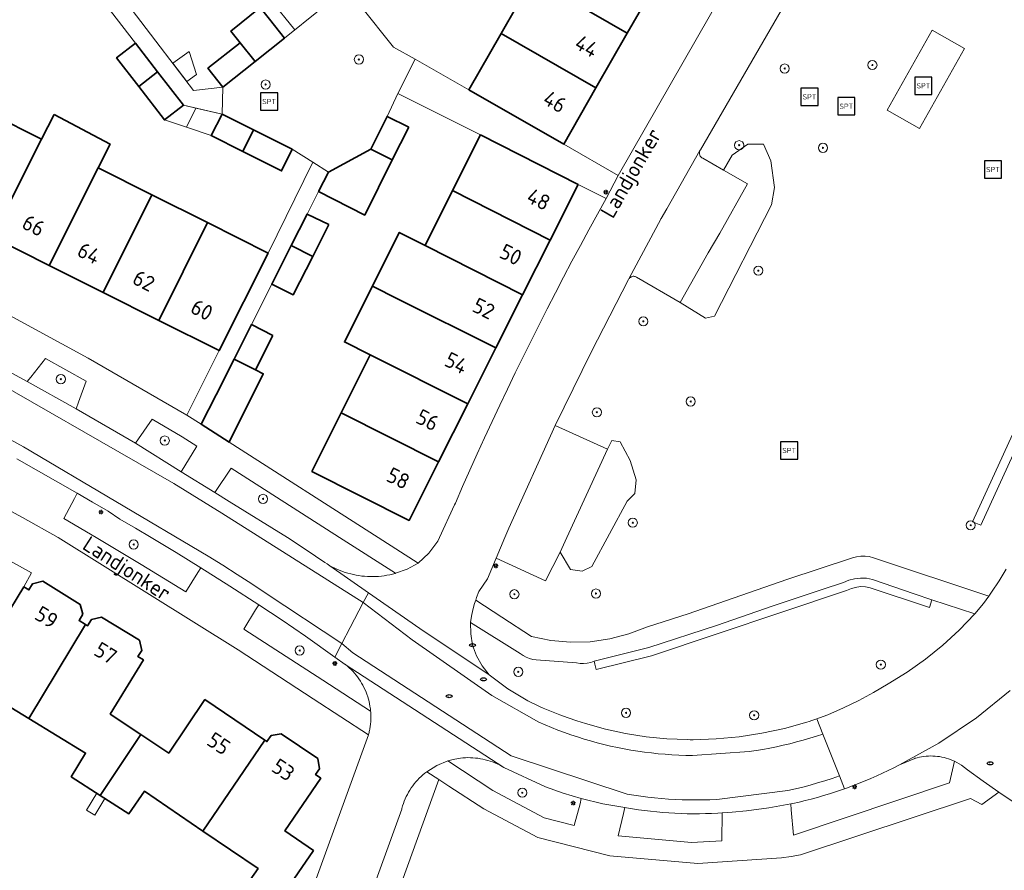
# Model space of a CAD drawing. Header units: metres. Extents: x 152610 to 160096, y 456114 to 462495.
# Tile 545 of 938: x 158777 to 158863, y 459721 to 459795. Entities that reach past the tile are written whole.
import ezdxf
from ezdxf.enums import TextEntityAlignment as Align

# ---------------------------------------------------------------- set-up
doc = ezdxf.new("R2010")
doc.units = ezdxf.units.M
doc.header["$LTSCALE"] = 0.5
doc.layers.get('0').update_dxf_attribs({"linetype": 'CONTINUOUS'})
for name, color, linetype, lineweight in [('B-PV-GR-BEPLANTING_CULTUUR_BOSPLANTSOEN-GV', 251, 'CONTINUOUS', 18), ('B-PV-GR-BEPLANTING_CULTUUR_HEESTERS-GV', 251, 'CONTINUOUS', 18), ('B-PV-GR-BOOM-S', 251, 'CONTINUOUS', 25), ('B-PV-GR-HAAG-GV', 251, 'CONTINUOUS', 13), ('B-PV-IE-MEUBILAIR-S', 251, 'CONTINUOUS', 25), ('B-PV-IE-MEUBILAIR_WEGMEUBILAIR-S', 251, 'CONTINUOUS', 25), ('B-PV-OG-BEBOUWING-GV', 6, 'CONTINUOUS', 35), ('B-PV-OG-BEBOUWING-T18', 1, 'CONTINUOUS', 18), ('B-PV-OG-BEBOUWING_OVERBOUWING-GV', 251, 'CONTINUOUS', 18), ('B-PV-OG-BEBOUWING_SCHUUR-GV', 251, 'CONTINUOUS', 18), ('B-PV-OG-TERREIN_BEGROEID-GV', 251, 'CONTINUOUS', 18), ('B-PV-OG-TOPOGRAFIE-T18', 1, 'CONTINUOUS', 18), ('B-PV-VH-GESLOTENVERHARDING_ASFALT-GV', 251, 'CONTINUOUS', 18), ('B-PV-VH-GESLOTENVERHARDING_KUNSTSTOF-GV', 251, 'CONTINUOUS', 18), ('B-PV-VH-ONVERHARD_ZAND-GV', 251, 'CONTINUOUS', 18), ('B-PV-VH-OPENVERHARDING_BETONSTRAATSTEEN-GV', 251, 'CONTINUOUS', 18), ('B-PV-VH-OPENVERHARDING_TEGEL-GV', 251, 'CONTINUOUS', 18)]:
    doc.layers.add(name, color=color, linetype=linetype, lineweight=lineweight)
doc.styles.add('NLCS-ISO', font='NLCS-ISO.ttf')
doc.styles.add('NLCS-ISO-M750-T18', font='NLCS-ISO.ttf', dxfattribs={"height": 1.35})

# ---------------------------------------------------------------- blocks, each defined once
blk = doc.blocks.new('SIE-MEUBILAIR_PAAL_LICHTMAST-SO')
for points in [[(-0.62, 0), (-1, 0)], [(-0.71, 0.71), (-0.44, 0.44)], [(0, 1), (0, 0.62)], [(0.44, 0.44), (0.71, 0.71)], [(1, 0), (0.62, 0)], [(-0.71, -0.71), (-0.44, -0.44)], [(0, -0.62), (0, -1)], [(0.44, -0.44), (0.71, -0.71)]]:
    blk.add_lwpolyline(points)
blk.add_circle((0, 0), 0.5)
blk = doc.blocks.new('SIE-MEUBILAIR_PUT_RIOOLPUT-SO')
blk.add_ellipse((0, 0), major_axis=(1.25, 0), ratio=0.54)
at = {"style": 'NLCS-ISO'}
blk.add_text('ri', height=0.75, dxfattribs=at).set_placement((-0.04, 0.07), align=Align.MIDDLE_CENTER)
blk = doc.blocks.new('SIE-WEG_SPEELTOESTEL-SO')
at = {"flags": 128}
blk.add_lwpolyline([(-3.75, -3.75), (3.75, -3.75), (3.75, 3.75), (-3.75, 3.75)], close=True, dxfattribs=at)
at = {"style": 'NLCS-ISO'}
blk.add_text('SPT', height=2.25, dxfattribs=at).set_placement((0, 0), align=Align.MIDDLE_CENTER)
blk = doc.blocks.new('SGR-BOOM_GBKN-SO')
at = {"linetype": 'ByBlock', "lineweight": 18}
h = blk.add_hatch(color=0, dxfattribs=at)
h.dxf.hatch_style = 1
edge = h.paths.add_edge_path()
edge.add_arc((0, 0), 0.25, 0, 360)
at = {"color": 0, "linetype": 'ByBlock', "lineweight": 18}
for radius in [2, 0.25]:
    blk.add_circle((0, 0), radius, dxfattribs=at)
at = {"color": 0, "linetype": 'ByBlock', "lineweight": 18, "style": 'NLCS-ISO'}
blk.add_attdef('SOORT', (2.5, 0), '', height=1.5, dxfattribs=at)

msp = doc.modelspace()

# ---------------------------------------------------------------- linework, layer by layer
at = {"layer": 'B-PV-GR-BEPLANTING_CULTUUR_BOSPLANTSOEN-GV', "flags": 128}
msp.add_lwpolyline([(158842.661, 459782.877), (158842.019, 459784.322), (158840.655, 459784.322), (158839.29, 459783.358), (158838.549, 459782.061), (158840.64, 459780.87), (158838.21, 459776.56), (158837.19, 459774.85), (158834.76, 459770.51), (158836.962, 459769.15), (158837.765, 459769.311), (158842.742, 459779.024), (158842.982, 459780.549)], close=True, dxfattribs=at)
msp.add_lwpolyline([(158800.402, 459692.111), (158813.692, 459728.879), (158812.64, 459729.565), (158812.468, 459729.43), (158812.301, 459729.29), (158812.139, 459729.143), (158811.982, 459728.99), (158811.832, 459728.832), (158811.687, 459728.668), (158811.548, 459728.499), (158811.416, 459728.325), (158811.29, 459728.147), (158811.17, 459727.964), (158811.058, 459727.776), (158810.952, 459727.585), (158810.853, 459727.39), (158810.762, 459727.191), (158810.678, 459726.989), (158810.601, 459726.785), (158810.532, 459726.577), (158810.471, 459726.368), (158810.45, 459726.29), (158801.25, 459700.9)], dxfattribs=at)
at = {"layer": 'B-PV-GR-BEPLANTING_CULTUUR_HEESTERS-GV', "flags": 128}
msp.add_lwpolyline([(158829.516, 459758.36), (158828.794, 459758.457), (158828.42, 459757.71), (158824.865, 459750), (158824.27, 459748.71), (158825.184, 459747.195), (158826.195, 459747.051), (158827.061, 459747.484), (158830.141, 459753.163), (158830.815, 459753.836), (158830.911, 459755.04), (158830.382, 459756.724)], close=True, dxfattribs=at)
at = {"layer": 'B-PV-GR-HAAG-GV', "flags": 128}
for points in [[(158878.906, 459791.111), (158878.57, 459791.293), (158860.281, 459751.359), (158861.003, 459751.092), (158879.245, 459790.934)], [(158851.024, 459746.447), (158850.504, 459746.465), (158849.987, 459746.407), (158849.485, 459746.273), (158849.008, 459746.066), (158847.139, 459745.478), (158842.888, 459744.027), (158837.932, 459742.33), (158832.036, 459740.403), (158827.24, 459739.214), (158827.309, 459738.936), (158827.42, 459738.486), (158832.245, 459739.682), (158849.276, 459745.365), (158849.727, 459745.561), (158850.176, 459745.674), (158850.533, 459745.714), (158850.941, 459745.699), (158851.346, 459745.623), (158856.51, 459743.896), (158856.738, 459744.576), (158855.185, 459745.093), (158851.535, 459746.351)]]:
    msp.add_lwpolyline(points, close=True, dxfattribs=at)
at = {"layer": 'B-PV-OG-BEBOUWING-GV', "flags": 128}
for points in [[(158832.739, 459798.553), (158824.477, 459803.323), (158821.869, 459798.765), (158830.136, 459794.01)], [(158830.136, 459794.01), (158821.869, 459798.765), (158819.125, 459793.971), (158827.403, 459789.24)], [(158798.92, 459795.22), (158798.108, 459796.241), (158795.537, 459794.196), (158796.349, 459793.175), (158796.346, 459793.172), (158797.648, 459791.525), (158800.22, 459793.57)], [(158827.403, 459789.24), (158819.125, 459793.971), (158816.32, 459789.07), (158824.59, 459784.33)], [(158789.135, 459790.647), (158787.208, 459793.148), (158785.56, 459791.87), (158787.503, 459789.345)], [(158797.648, 459791.525), (158796.346, 459793.172), (158793.54, 459790.94), (158794.85, 459789.3)], [(158791.39, 459787.72), (158789.135, 459790.647), (158787.503, 459789.345), (158789.74, 459786.44)], [(158774.7, 459786.91), (158774.468, 459787.027), (158771.242, 459780.753), (158771.01, 459780.87), (158769.9, 459778.65), (158774.706, 459776.241), (158779.008, 459784.748)], [(158780.107, 459786.922), (158779.008, 459784.748), (158774.706, 459776.241), (158779.693, 459773.742), (158783.958, 459782.263), (158784.994, 459784.332)], [(158797.527, 459785.565), (158794.77, 459786.95), (158793.83, 459785.07), (158796.591, 459783.683)], [(158811.06, 459785.81), (158809.18, 459786.74), (158807.759, 459783.89), (158809.629, 459782.943)], [(158800.88, 459783.88), (158797.527, 459785.565), (158796.591, 459783.683), (158799.96, 459781.99)], [(158825.86, 459780.81), (158817.33, 459785.13), (158814.896, 459780.274), (158823.417, 459775.957)], [(158809.629, 459782.943), (158807.759, 459783.89), (158804.058, 459781.885), (158803.19, 459780.188), (158807.232, 459778.142)], [(158788.64, 459779.914), (158783.958, 459782.263), (158779.693, 459773.742), (158784.381, 459771.392)], [(158823.417, 459775.957), (158814.896, 459780.274), (158812.492, 459775.48), (158821.008, 459771.171)], [(158793.502, 459777.474), (158788.64, 459779.914), (158784.381, 459771.392), (158789.259, 459768.947)], [(158798.79, 459774.82), (158793.502, 459777.474), (158789.259, 459768.947), (158794.52, 459766.31)], [(158804.08, 459777.3), (158802.19, 459778.22), (158800.804, 459775.474), (158802.684, 459774.535)], [(158812.492, 459775.48), (158810.244, 459776.618), (158807.895, 459771.934), (158810.15, 459770.809), (158818.681, 459766.55), (158821.008, 459771.171)], [(158802.684, 459774.535), (158800.804, 459775.474), (158799.11, 459772.12), (158800.99, 459771.18)], [(158818.681, 459766.55), (158810.15, 459770.809), (158807.895, 459771.934), (158805.456, 459767.071), (158807.708, 459765.938), (158816.218, 459761.657)], [(158799.2, 459767.63), (158797.326, 459768.573), (158795.818, 459765.571), (158797.696, 459764.627)], [(158797.696, 459764.627), (158795.818, 459765.571), (158794.25, 459762.45), (158792.955, 459759.887), (158795.386, 459758.331), (158798.36, 459764.296)], [(158816.218, 459761.657), (158807.708, 459765.938), (158805.168, 459760.871), (158813.671, 459756.597)], [(158813.671, 459756.597), (158805.168, 459760.871), (158802.61, 459755.77), (158811.1, 459751.49)], [(158782.399, 459744.169), (158779.115, 459746.178), (158778.235, 459745.966), (158777.907, 459745.429), (158777.48, 459745.69), (158775.628, 459742.661), (158773.666, 459743.861), (158773.019, 459742.803), (158772.229, 459742.425), (158772.085, 459742.502), (158767.675, 459734.744), (158770.077, 459733.281), (158774.094, 459735.071), (158774.745, 459736.137), (158777.91, 459734.208), (158782.856, 459742.404), (158782.284, 459742.753), (158782.616, 459743.298)], [(158787.575, 459741.031), (158784.257, 459743.061), (158783.363, 459742.846), (158783.028, 459742.298), (158782.856, 459742.404), (158777.91, 459734.208), (158782.86, 459731.19), (158781.6, 459729.12), (158784.128, 459727.5), (158787.678, 459732.811), (158785.01, 459734.59), (158787.9, 459739.32), (158787.431, 459739.607), (158787.765, 459740.153)], [(158798.491, 459732.324), (158793.28, 459735.86), (158790.11, 459731.19), (158787.678, 459732.811), (158784.128, 459727.5), (158786.64, 459725.89), (158787.99, 459727.86), (158793.096, 459724.365)], [(158803.118, 459730.719), (158799.933, 459732.881), (158799.044, 459732.711), (158798.69, 459732.189), (158798.491, 459732.324), (158793.096, 459724.365), (158797.91, 459721.11), (158796.53, 459719.13), (158799.07, 459717.31), (158802.75, 459722.69), (158800.25, 459724.4), (158803.39, 459729), (158802.935, 459729.309), (158803.289, 459729.83)]]:
    msp.add_lwpolyline(points, close=True, dxfattribs=at)
at = {"layer": 'B-PV-OG-BEBOUWING_OVERBOUWING-GV', "flags": 128}
for points in [[(158801.126, 459794.298), (158799.002, 459796.947), (158798.108, 459796.241), (158798.92, 459795.22), (158800.22, 459793.57)], [(158792.553, 459790.401), (158791.886, 459792.423), (158790.46, 459791.401), (158791.705, 459789.781)], [(158791.665, 459785.795), (158792.48, 459787.472), (158791.39, 459787.72), (158789.74, 459786.44)], [(158794.77, 459786.95), (158792.48, 459787.472), (158791.665, 459785.795), (158793.83, 459785.07)], [(158778.144, 459746.917), (158775.516, 459748.378), (158772.085, 459742.502), (158772.229, 459742.425), (158773.019, 459742.803), (158773.666, 459743.861), (158775.628, 459742.661), (158777.48, 459745.69)]]:
    msp.add_lwpolyline(points, close=True, dxfattribs=at)
at = {"layer": 'B-PV-OG-BEBOUWING_SCHUUR-GV', "flags": 128}
msp.add_lwpolyline([(158784.128, 459727.5), (158783.841, 459727.684), (158782.945, 459726.201), (158783.66, 459725.77), (158784.543, 459727.234)], close=True, dxfattribs=at)
at = {"layer": 'B-PV-OG-TERREIN_BEGROEID-GV', "flags": 128}
for points in [[(158845.173, 459798.785), (158836.52, 459783.82), (158836.489, 459783.765), (158836.465, 459783.706), (158836.449, 459783.645), (158836.441, 459783.582), (158836.441, 459783.519), (158836.448, 459783.457), (158836.464, 459783.395), (158836.487, 459783.337), (158836.517, 459783.281), (158836.554, 459783.23), (158836.598, 459783.184), (158836.646, 459783.144), (158836.7, 459783.11), (158836.74, 459783.09), (158838.549, 459782.061), (158839.29, 459783.358), (158840.655, 459784.322), (158842.019, 459784.322), (158842.661, 459782.877), (158842.982, 459780.549), (158842.742, 459779.024), (158837.765, 459769.311), (158836.962, 459769.15), (158834.76, 459770.51), (158830.96, 459772.73), (158830.902, 459772.758), (158830.842, 459772.778), (158830.779, 459772.79), (158830.716, 459772.795), (158830.652, 459772.791), (158830.589, 459772.78), (158830.529, 459772.761), (158830.471, 459772.734), (158830.416, 459772.7), (158830.367, 459772.66), (158830.323, 459772.614), (158830.285, 459772.563), (158830.253, 459772.507), (158830.25, 459772.5), (158826.988, 459766.174), (158823.86, 459759.78), (158828.42, 459757.71), (158828.794, 459758.457), (158829.516, 459758.36), (158830.382, 459756.724), (158830.911, 459755.04), (158830.815, 459753.836), (158830.141, 459753.163), (158827.061, 459747.484), (158826.195, 459747.051), (158825.184, 459747.195), (158824.27, 459748.71), (158823.011, 459746.217), (158818.697, 459748.192), (158817.945, 459746.384), (158817.192, 459745.293), (158816.991, 459744.768), (158816.912, 459744.526), (158819.198, 459743.049), (158821.769, 459741.37), (158823.461, 459741.02), (158825.181, 459740.866), (158826.908, 459740.91), (158828.618, 459741.151), (158830.29, 459741.586), (158831.901, 459742.209), (158835.45, 459743.347), (158844.065, 459746.342), (158849.793, 459748.217), (158850.152, 459748.325), (158850.522, 459748.382), (158850.896, 459748.387), (158851.268, 459748.34), (158851.629, 459748.241), (158861.701, 459744.896), (158861.939, 459745.218), (158862.6, 459746.215), (158863.207, 459747.246)], [(158879.245, 459790.934), (158861.003, 459751.092), (158860.281, 459751.359), (158878.57, 459791.293)]]:
    msp.add_lwpolyline(points, dxfattribs=at)
for points in [[(158859.588, 459792.667), (158855.653, 459785.698), (158852.825, 459787.295), (158856.76, 459794.264)], [(158782.91, 459763.64), (158779.36, 459765.61), (158778.076, 459763.999), (158777.76, 459763.6), (158782.03, 459761.22), (158782.24, 459761.799)], [(158791.28, 459758.8), (158788.67, 459760.32), (158787.483, 459758.612), (158787.21, 459758.22), (158791.201, 459755.746), (158792.567, 459757.977)], [(158796.618, 459755.384), (158795.561, 459756.06), (158794.144, 459753.922), (158795.387, 459753.152), (158800.474, 459749.999), (158802.106, 459748.916), (158803.73, 459747.82), (158803.95, 459747.69), (158804.18, 459747.54), (158804.396, 459747.424), (158804.616, 459747.315), (158804.84, 459747.214), (158805.066, 459747.119), (158805.296, 459747.033), (158805.528, 459746.953), (158805.763, 459746.882), (158805.999, 459746.818), (158806.238, 459746.761), (158806.479, 459746.713), (158806.721, 459746.672), (158806.964, 459746.64), (158807.208, 459746.615), (158807.453, 459746.598), (158807.698, 459746.59), (158807.944, 459746.589), (158808.189, 459746.596), (158808.434, 459746.611), (158808.678, 459746.635), (158808.922, 459746.666), (158809.164, 459746.705), (158809.405, 459746.752), (158809.644, 459746.807), (158809.881, 459746.869), (158809.912, 459746.878), (158805.034, 459750)], [(158783.47, 459753.079), (158782.122, 459753.867), (158781.887, 459753.416), (158780.97, 459751.66), (158783.782, 459750), (158787.702, 459747.643), (158791.6, 459745.25), (158792.65, 459746.96), (158792.912, 459747.36), (158790.759, 459748.693), (158788.591, 459750), (158787.219, 459750.81), (158785.84, 459751.61), (158784.815, 459752.286)], [(158860.466, 459743.334), (158856.738, 459744.576), (158856.51, 459743.896), (158851.346, 459745.623), (158850.941, 459745.699), (158850.533, 459745.714), (158850.176, 459745.674), (158849.727, 459745.561), (158849.276, 459745.365), (158832.245, 459739.682), (158827.42, 459738.486), (158827.309, 459738.936), (158827.24, 459739.214), (158826.948, 459739.104), (158826.644, 459739.033), (158826.334, 459739.003), (158826.022, 459739.013), (158825.714, 459739.064), (158822.182, 459739.317), (158821.883, 459739.368), (158821.592, 459739.452), (158821.312, 459739.567), (158821.046, 459739.713), (158820.798, 459739.887), (158816.465, 459742.583), (158816.471, 459741.587), (158816.645, 459740.607), (158816.981, 459739.67), (158817.471, 459738.803), (158818.1, 459738.031), (158818.894, 459737.397), (158819.72, 459736.806), (158820.577, 459736.261), (158821.462, 459735.761), (158822.372, 459735.31), (158822.594, 459735.204), (158822.785, 459735.115), (158823.516, 459734.82), (158824.251, 459734.538), (158824.992, 459734.269), (158825.737, 459734.013), (158826.486, 459733.77), (158828.228, 459733.278), (158829.997, 459732.89), (158831.785, 459732.608), (158833.587, 459732.433), (158835.396, 459732.364), (158835.626, 459732.361), (158835.886, 459732.357), (158837.899, 459732.432), (158839.904, 459732.622), (158841.895, 459732.927), (158843.864, 459733.346), (158845.807, 459733.878), (158846.026, 459733.943), (158846.25, 459734.02), (158846.697, 459734.188), (158847.238, 459734.391), (158847.639, 459734.542), (158849.003, 459735.126), (158850.34, 459735.769), (158851.647, 459736.471), (158852.922, 459737.23), (158854.581, 459738.252), (158856.172, 459739.378), (158857.687, 459740.604), (158859.12, 459741.924)], [(158800.011, 459742.778), (158797.968, 459744.128), (158797.7, 459743.7), (158796.68, 459741.99), (158803.559, 459737.545), (158807.737, 459734.845), (158807.714, 459735.06), (158807.683, 459735.274), (158807.645, 459735.486), (158807.598, 459735.697), (158807.544, 459735.906), (158807.482, 459736.113), (158807.412, 459736.317), (158807.335, 459736.519), (158807.251, 459736.718), (158807.159, 459736.913), (158807.06, 459737.105), (158806.954, 459737.293), (158806.841, 459737.478), (158806.721, 459737.657), (158806.595, 459737.833), (158806.462, 459738.003), (158806.323, 459738.168), (158806.178, 459738.329), (158806.028, 459738.483), (158805.871, 459738.632), (158805.709, 459738.775), (158805.543, 459738.912), (158805.52, 459738.93), (158804.618, 459739.571), (158802.04, 459741.405)], [(158816.446, 459730.789), (158816.227, 459730.791), (158816.008, 459730.785), (158815.789, 459730.771), (158815.571, 459730.749), (158815.423, 459730.729), (158814.943, 459730.639), (158814.471, 459730.512), (158818.406, 459727.912), (158822.894, 459725.548), (158825.512, 459724.863), (158826.017, 459726.768), (158826.128, 459727.232), (158824.548, 459727.701), (158822.99, 459728.24), (158819.36, 459729.943), (158819.17, 459730.052), (158818.976, 459730.154), (158818.778, 459730.248), (158818.577, 459730.336), (158818.373, 459730.416), (158818.167, 459730.488), (158817.957, 459730.553), (158817.746, 459730.61), (158817.532, 459730.66), (158817.317, 459730.701), (158817.101, 459730.735), (158816.883, 459730.761), (158816.665, 459730.779)], [(158858.717, 459730.474), (158858.537, 459730.554), (158858.355, 459730.627), (158858.169, 459730.693), (158857.981, 459730.751), (158857.791, 459730.801), (158857.599, 459730.843), (158857.405, 459730.878), (158857.21, 459730.905), (158857.014, 459730.924), (158856.818, 459730.934), (158856.621, 459730.937), (158856.424, 459730.932), (158856.228, 459730.919), (158856.032, 459730.897), (158855.838, 459730.868), (158855.644, 459730.831), (158855.453, 459730.786), (158855.263, 459730.734), (158855.25, 459730.73), (158853.897, 459730.16), (158853.406, 459729.91), (158852.911, 459729.667), (158852.413, 459729.431), (158851.912, 459729.203), (158851.407, 459728.982), (158850.899, 459728.768), (158850.388, 459728.562), (158849.874, 459728.363), (158849.759, 459728.32), (158849.358, 459728.172), (158849.111, 459728.084), (158848.838, 459727.988), (158848.316, 459727.811), (158847.791, 459727.643), (158847.264, 459727.481), (158846.735, 459727.328), (158846.204, 459727.182), (158845.67, 459727.044), (158845.135, 459726.914), (158844.598, 459726.792), (158844.416, 459726.752), (158844.454, 459726.225), (158844.641, 459724.042), (158858.277, 459728.604)], [(158830.07, 459726.406), (158829.92, 459726.432), (158829.8, 459725.907), (158829.335, 459723.957), (158835.76, 459723.4), (158838.403, 459723.541), (158838.433, 459725.978), (158838.032, 459725.952), (158837.5, 459725.926), (158836.967, 459725.909), (158836.435, 459725.899), (158835.902, 459725.897), (158835.369, 459725.904), (158834.837, 459725.918), (158834.304, 459725.94), (158833.773, 459725.971), (158833.241, 459726.009), (158832.71, 459726.055), (158832.18, 459726.11), (158831.651, 459726.172), (158831.123, 459726.242), (158830.596, 459726.32)]]:
    msp.add_lwpolyline(points, close=True, dxfattribs=at)
at = {"layer": 'B-PV-VH-GESLOTENVERHARDING_ASFALT-GV', "flags": 128}
for points in [[(158771.869, 459765.425), (158790.569, 459754.726), (158794.754, 459752.132), (158807.101, 459744.323), (158807.553, 459745.188), (158804.18, 459747.54), (158803.95, 459747.69), (158803.73, 459747.82), (158802.106, 459748.916), (158800.474, 459749.999), (158795.387, 459753.152), (158794.144, 459753.922), (158791.201, 459755.746), (158787.21, 459758.22), (158782.03, 459761.22), (158777.76, 459763.6), (158772.44, 459766.48)], [(158775.435, 459759.025), (158777.437, 459757.909), (158793.543, 459748.381), (158794.824, 459747.582), (158796.098, 459746.774), (158797.367, 459745.956), (158798.629, 459745.129), (158805.232, 459740.746), (158805.966, 459742.15), (158807.101, 459744.323), (158794.754, 459752.132), (158790.569, 459754.726), (158771.869, 459765.425)], [(158776.848, 459756.864), (158782.122, 459753.867), (158783.47, 459753.079), (158784.815, 459752.286), (158785.84, 459751.61), (158787.219, 459750.81), (158788.591, 459750), (158790.759, 459748.693), (158792.912, 459747.36), (158795.452, 459745.763), (158797.968, 459744.128), (158800.011, 459742.778), (158802.04, 459741.405), (158804.618, 459739.571), (158805.232, 459740.746), (158798.629, 459745.129), (158797.367, 459745.956), (158796.098, 459746.774), (158794.824, 459747.582), (158793.543, 459748.381), (158777.437, 459757.909), (158775.435, 459759.025)], [(158863.207, 459747.246), (158862.6, 459746.215), (158861.939, 459745.218), (158861.701, 459744.896), (158861.227, 459744.257), (158860.466, 459743.334), (158859.12, 459741.924), (158857.687, 459740.604), (158856.172, 459739.378), (158854.581, 459738.252), (158852.922, 459737.23), (158851.647, 459736.471), (158850.34, 459735.769), (158849.003, 459735.126), (158847.639, 459734.542), (158847.238, 459734.391), (158846.697, 459734.188), (158847.224, 459732.855), (158848.669, 459729.201), (158849.111, 459728.084), (158849.358, 459728.172), (158849.759, 459728.32), (158849.874, 459728.363), (158850.388, 459728.562), (158850.899, 459728.768), (158851.407, 459728.982), (158851.912, 459729.203), (158852.413, 459729.431), (158852.911, 459729.667), (158853.406, 459729.91), (158853.897, 459730.16), (158857.349, 459732.065), (158860.619, 459734.269), (158863.56, 459736.647)]]:
    msp.add_lwpolyline(points, dxfattribs=at)
for points in [[(158807.101, 459744.323), (158811.354, 459741.076), (158818.324, 459736.216), (158822.423, 459733.883), (158822.975, 459733.644), (158823.53, 459733.415), (158824.09, 459733.196), (158824.653, 459732.986), (158825.22, 459732.787), (158825.791, 459732.598), (158826.365, 459732.419), (158826.942, 459732.251), (158827.521, 459732.092), (158828.104, 459731.944), (158828.689, 459731.807), (158829.276, 459731.68), (158829.866, 459731.563), (158830.458, 459731.457), (158831.051, 459731.361), (158831.646, 459731.277), (158832.242, 459731.202), (158832.84, 459731.139), (158833.439, 459731.085), (158834.038, 459731.043), (158834.638, 459731.011), (158835.239, 459730.99), (158835.84, 459730.98), (158840.795, 459731.33), (158841.39, 459731.418), (158841.984, 459731.516), (158842.576, 459731.624), (158843.165, 459731.742), (158843.753, 459731.871), (158844.338, 459732.01), (158844.921, 459732.159), (158845.501, 459732.318), (158846.079, 459732.487), (158846.653, 459732.666), (158847.224, 459732.855), (158846.697, 459734.188), (158846.25, 459734.02), (158846.026, 459733.943), (158845.807, 459733.878), (158843.864, 459733.346), (158841.895, 459732.927), (158839.904, 459732.622), (158837.899, 459732.432), (158835.886, 459732.357), (158835.626, 459732.361), (158835.396, 459732.364), (158833.587, 459732.433), (158831.785, 459732.608), (158829.997, 459732.89), (158828.228, 459733.278), (158826.486, 459733.77), (158825.737, 459734.013), (158824.992, 459734.269), (158824.251, 459734.538), (158823.516, 459734.82), (158822.785, 459735.115), (158822.594, 459735.204), (158822.372, 459735.31), (158821.462, 459735.761), (158820.577, 459736.261), (158819.72, 459736.806), (158818.894, 459737.397), (158818.1, 459738.031), (158812.04, 459742.06), (158807.553, 459745.188)], [(158807.101, 459744.323), (158805.966, 459742.15), (158805.232, 459740.746), (158806.174, 459739.936), (158820.014, 459730.949), (158830.127, 459727.614), (158830.724, 459727.515), (158831.323, 459727.426), (158831.923, 459727.347), (158832.525, 459727.28), (158833.127, 459727.223), (158833.731, 459727.176), (158834.335, 459727.141), (158834.94, 459727.115), (158835.545, 459727.101), (158836.15, 459727.097), (158836.755, 459727.104), (158837.36, 459727.122), (158837.965, 459727.15), (158844.163, 459727.925), (158844.816, 459728.072), (158845.466, 459728.231), (158846.114, 459728.402), (158846.758, 459728.584), (158847.398, 459728.778), (158848.036, 459728.984), (158848.669, 459729.201), (158847.224, 459732.855), (158846.653, 459732.666), (158846.079, 459732.487), (158845.501, 459732.318), (158844.921, 459732.159), (158844.338, 459732.01), (158843.753, 459731.871), (158843.165, 459731.742), (158842.576, 459731.624), (158841.984, 459731.516), (158841.39, 459731.418), (158840.795, 459731.33), (158835.84, 459730.98), (158835.239, 459730.99), (158834.638, 459731.011), (158834.038, 459731.043), (158833.439, 459731.085), (158832.84, 459731.139), (158832.242, 459731.202), (158831.646, 459731.277), (158831.051, 459731.361), (158830.458, 459731.457), (158829.866, 459731.563), (158829.276, 459731.68), (158828.689, 459731.807), (158828.104, 459731.944), (158827.521, 459732.092), (158826.942, 459732.251), (158826.365, 459732.419), (158825.791, 459732.598), (158825.22, 459732.787), (158824.653, 459732.986), (158824.09, 459733.196), (158823.53, 459733.415), (158822.975, 459733.644), (158822.423, 459733.883), (158818.324, 459736.216), (158811.354, 459741.076)], [(158844.416, 459726.752), (158844.598, 459726.792), (158845.135, 459726.914), (158845.67, 459727.044), (158846.204, 459727.182), (158846.735, 459727.328), (158847.264, 459727.481), (158847.791, 459727.643), (158848.316, 459727.811), (158848.838, 459727.988), (158849.111, 459728.084), (158848.669, 459729.201), (158848.036, 459728.984), (158847.398, 459728.778), (158846.758, 459728.584), (158846.114, 459728.402), (158845.466, 459728.231), (158844.816, 459728.072), (158844.163, 459727.925), (158837.965, 459727.15), (158837.36, 459727.122), (158836.755, 459727.104), (158836.15, 459727.097), (158835.545, 459727.101), (158834.94, 459727.115), (158834.335, 459727.141), (158833.731, 459727.176), (158833.127, 459727.223), (158832.525, 459727.28), (158831.923, 459727.347), (158831.323, 459727.426), (158830.724, 459727.515), (158830.127, 459727.614), (158820.014, 459730.949), (158806.174, 459739.936), (158805.232, 459740.746), (158804.618, 459739.571), (158805.52, 459738.93), (158819.36, 459729.943), (158822.99, 459728.24), (158824.548, 459727.701), (158826.128, 459727.232), (158828.011, 459726.772), (158829.92, 459726.432), (158830.07, 459726.406), (158830.596, 459726.32), (158831.123, 459726.242), (158831.651, 459726.172), (158832.18, 459726.11), (158832.71, 459726.055), (158833.241, 459726.009), (158833.773, 459725.971), (158834.304, 459725.94), (158834.837, 459725.918), (158835.369, 459725.904), (158835.902, 459725.897), (158836.435, 459725.899), (158836.967, 459725.909), (158837.5, 459725.926), (158838.032, 459725.952), (158838.433, 459725.978), (158839.297, 459726.035), (158840.56, 459726.144), (158842.496, 459726.399)]]:
    msp.add_lwpolyline(points, close=True, dxfattribs=at)
at = {"layer": 'B-PV-VH-GESLOTENVERHARDING_KUNSTSTOF-GV', "flags": 128}
msp.add_lwpolyline([(158859.588, 459792.667), (158856.76, 459794.264), (158852.825, 459787.295), (158855.653, 459785.698)], close=True, dxfattribs=at)
at = {"layer": 'B-PV-VH-ONVERHARD_ZAND-GV', "flags": 128}
for points in [[(158878.906, 459791.111), (158878.57, 459791.293), (158860.281, 459751.359), (158861.003, 459751.092), (158879.245, 459790.934)], [(158851.024, 459746.447), (158850.504, 459746.465), (158849.987, 459746.407), (158849.485, 459746.273), (158849.008, 459746.066), (158847.139, 459745.478), (158842.888, 459744.027), (158837.932, 459742.33), (158832.036, 459740.403), (158827.24, 459739.214), (158827.309, 459738.936), (158827.42, 459738.486), (158832.245, 459739.682), (158849.276, 459745.365), (158849.727, 459745.561), (158850.176, 459745.674), (158850.533, 459745.714), (158850.941, 459745.699), (158851.346, 459745.623), (158856.51, 459743.896), (158856.738, 459744.576), (158855.185, 459745.093), (158851.535, 459746.351)]]:
    msp.add_lwpolyline(points, close=True, dxfattribs=at)
at = {"layer": 'B-PV-VH-OPENVERHARDING_BETONSTRAATSTEEN-GV', "flags": 128}
for points in [[(158851.033, 459819.409), (158829.36, 459781.6), (158828.3, 459779.59), (158827.543, 459778.224), (158826.793, 459776.854), (158826.05, 459775.48), (158825.315, 459774.103), (158824.586, 459772.722), (158823.864, 459771.337), (158823.15, 459769.948), (158822.442, 459768.556), (158821.742, 459767.16), (158821.049, 459765.76), (158820.363, 459764.357), (158819.684, 459762.951), (158819.012, 459761.541), (158818.348, 459760.127), (158817.691, 459758.71), (158817.041, 459757.29), (158816.399, 459755.867), (158815.763, 459754.44), (158815.135, 459753.01), (158815.07, 459752.86), (158813.752, 459750), (158813.6, 459749.67), (158812.828, 459748.646), (158811.89, 459747.77), (158810.934, 459747.25), (158809.912, 459746.878), (158809.881, 459746.869), (158809.644, 459746.807), (158809.405, 459746.752), (158809.164, 459746.705), (158808.922, 459746.666), (158808.678, 459746.635), (158808.434, 459746.611), (158808.189, 459746.596), (158807.944, 459746.589), (158807.698, 459746.59), (158807.453, 459746.598), (158807.208, 459746.615), (158806.964, 459746.64), (158806.721, 459746.672), (158806.479, 459746.713), (158806.238, 459746.761), (158805.999, 459746.818), (158805.763, 459746.882), (158805.528, 459746.953), (158805.296, 459747.033), (158805.066, 459747.119), (158804.84, 459747.214), (158804.616, 459747.315), (158804.396, 459747.424), (158804.18, 459747.54), (158807.553, 459745.188), (158812.04, 459742.06), (158818.1, 459738.031), (158817.471, 459738.803), (158816.981, 459739.67), (158816.645, 459740.607), (158816.471, 459741.587), (158816.465, 459742.583), (158816.554, 459743.139), (158816.671, 459743.689), (158816.817, 459744.232), (158816.912, 459744.526), (158816.991, 459744.768), (158817.192, 459745.293), (158817.945, 459746.384), (158818.697, 459748.192), (158819.449, 459750), (158819.79, 459750.82), (158823.86, 459759.78), (158826.988, 459766.174), (158830.25, 459772.5), (158830.253, 459772.507), (158830.285, 459772.563), (158833.072, 459777.778), (158833.078, 459777.795), (158833.11, 459777.85), (158833.59, 459778.69), (158836.489, 459783.765), (158836.52, 459783.82), (158845.173, 459798.785)], [(158801.25, 459700.9), (158810.45, 459726.29), (158810.471, 459726.368), (158810.532, 459726.577), (158810.601, 459726.785), (158810.678, 459726.989), (158810.762, 459727.191), (158810.853, 459727.39), (158810.952, 459727.585), (158811.058, 459727.776), (158811.17, 459727.964), (158811.29, 459728.147), (158811.416, 459728.325), (158811.548, 459728.499), (158811.687, 459728.668), (158811.832, 459728.832), (158811.982, 459728.99), (158812.139, 459729.143), (158812.301, 459729.29), (158812.468, 459729.43), (158812.64, 459729.565), (158813.515, 459730.117), (158814.471, 459730.512), (158814.943, 459730.639), (158815.423, 459730.729), (158815.571, 459730.749), (158815.789, 459730.771), (158816.008, 459730.785), (158816.227, 459730.791), (158816.446, 459730.789), (158816.665, 459730.779), (158816.883, 459730.761), (158817.101, 459730.735), (158817.317, 459730.701), (158817.532, 459730.66), (158817.746, 459730.61), (158817.957, 459730.553), (158818.167, 459730.488), (158818.373, 459730.416), (158818.577, 459730.336), (158818.778, 459730.248), (158818.976, 459730.154), (158819.17, 459730.052), (158819.36, 459729.943), (158805.52, 459738.93), (158805.543, 459738.912), (158805.709, 459738.775), (158805.871, 459738.632), (158806.028, 459738.483), (158806.178, 459738.329), (158806.323, 459738.168), (158806.462, 459738.003), (158806.595, 459737.833), (158806.721, 459737.657), (158806.841, 459737.478), (158806.954, 459737.293), (158807.06, 459737.105), (158807.159, 459736.913), (158807.251, 459736.718), (158807.335, 459736.519), (158807.412, 459736.317), (158807.482, 459736.113), (158807.544, 459735.906), (158807.598, 459735.697), (158807.645, 459735.486), (158807.683, 459735.274), (158807.714, 459735.06), (158807.737, 459734.845), (158807.745, 459734.747), (158807.752, 459734.648), (158807.757, 459734.549), (158807.76, 459734.451), (158807.762, 459734.352), (158807.762, 459734.253), (158807.76, 459734.154), (158807.756, 459734.055), (158807.751, 459733.957), (158807.743, 459733.858), (158807.739, 459733.808), (158807.734, 459733.76), (158807.724, 459733.661), (158807.711, 459733.563), (158807.697, 459733.466), (158807.681, 459733.368), (158807.664, 459733.271), (158807.644, 459733.174), (158807.623, 459733.077), (158807.6, 459732.981), (158807.576, 459732.885), (158807.55, 459732.79), (158796.55, 459702.52)], [(158863.56, 459736.647), (158860.619, 459734.269), (158857.349, 459732.065), (158853.897, 459730.16), (158855.25, 459730.73), (158855.263, 459730.734), (158855.453, 459730.786), (158855.644, 459730.831), (158855.838, 459730.868), (158856.032, 459730.897), (158856.228, 459730.919), (158856.424, 459730.932), (158856.621, 459730.937), (158856.818, 459730.934), (158857.014, 459730.924), (158857.21, 459730.905), (158857.405, 459730.878), (158857.599, 459730.843), (158857.791, 459730.801), (158857.981, 459730.751), (158858.169, 459730.693), (158858.355, 459730.627), (158858.537, 459730.554), (158858.717, 459730.474), (158859.309, 459730.139), (158859.846, 459729.722), (158861.199, 459728.74), (158862.565, 459727.776), (158868.391, 459723.885)]]:
    msp.add_lwpolyline(points, dxfattribs=at)
for points in [[(158838.549, 459782.061), (158836.74, 459783.09), (158836.7, 459783.11), (158836.646, 459783.144), (158836.598, 459783.184), (158836.554, 459783.23), (158836.517, 459783.281), (158836.487, 459783.337), (158836.464, 459783.395), (158836.448, 459783.457), (158836.441, 459783.519), (158836.441, 459783.582), (158836.449, 459783.645), (158836.465, 459783.706), (158836.489, 459783.765), (158833.59, 459778.69), (158833.11, 459777.85), (158833.078, 459777.795), (158833.072, 459777.778), (158830.285, 459772.563), (158830.323, 459772.614), (158830.367, 459772.66), (158830.416, 459772.7), (158830.471, 459772.734), (158830.529, 459772.761), (158830.589, 459772.78), (158830.652, 459772.791), (158830.716, 459772.795), (158830.779, 459772.79), (158830.842, 459772.778), (158830.902, 459772.758), (158830.96, 459772.73), (158834.76, 459770.51), (158837.19, 459774.85), (158838.21, 459776.56), (158840.64, 459780.87)], [(158804.058, 459781.885), (158802.7, 459782.75), (158798.79, 459774.82), (158794.52, 459766.31), (158791.69, 459760.67), (158792.955, 459759.887), (158794.25, 459762.45), (158795.818, 459765.571), (158797.326, 459768.573), (158799.11, 459772.12), (158800.804, 459775.474), (158802.19, 459778.22), (158803.19, 459780.188)], [(158828.42, 459757.71), (158823.86, 459759.78), (158819.79, 459750.82), (158819.449, 459750), (158818.697, 459748.192), (158823.011, 459746.217), (158824.27, 459748.71), (158824.865, 459750)]]:
    msp.add_lwpolyline(points, close=True, dxfattribs=at)
at = {"layer": 'B-PV-VH-OPENVERHARDING_TEGEL-GV', "flags": 128}
for points in [[(158781.48, 459803.09), (158779.486, 459805.737), (158778.28, 459804.78), (158779.84, 459802.72), (158781.859, 459800.098), (158784.037, 459797.269), (158787.208, 459793.148), (158789.135, 459790.647), (158791.39, 459787.72), (158794.77, 459786.95), (158794.85, 459789.3), (158792.29, 459789.02), (158787.3, 459795.51)], [(158806.85, 459796.39), (158805.667, 459797.921), (158803.32, 459796.06), (158800.22, 459793.57), (158797.648, 459791.525), (158794.85, 459789.3), (158794.77, 459786.95), (158797.527, 459785.565), (158800.88, 459783.88), (158802.7, 459782.75), (158804.058, 459781.885), (158807.759, 459783.89), (158809.18, 459786.74), (158810.12, 459788.75), (158811.62, 459791.73), (158809.73, 459792.8)], [(158816.32, 459789.07), (158811.62, 459791.73), (158810.12, 459788.75), (158817.33, 459785.13), (158825.86, 459780.81), (158828.3, 459779.59), (158829.36, 459781.6), (158824.59, 459784.33)], [(158851.268, 459748.34), (158850.896, 459748.387), (158850.522, 459748.382), (158850.152, 459748.325), (158849.793, 459748.217), (158844.065, 459746.342), (158835.45, 459743.347), (158831.901, 459742.209), (158830.29, 459741.586), (158828.618, 459741.151), (158826.908, 459740.91), (158825.181, 459740.866), (158823.461, 459741.02), (158821.769, 459741.37), (158819.198, 459743.049), (158816.912, 459744.526), (158816.817, 459744.232), (158816.671, 459743.689), (158816.554, 459743.139), (158816.465, 459742.583), (158820.798, 459739.887), (158821.046, 459739.713), (158821.312, 459739.567), (158821.592, 459739.452), (158821.883, 459739.368), (158822.182, 459739.317), (158825.714, 459739.064), (158826.022, 459739.013), (158826.334, 459739.003), (158826.644, 459739.033), (158826.948, 459739.104), (158827.24, 459739.214), (158832.036, 459740.403), (158837.932, 459742.33), (158842.888, 459744.027), (158847.139, 459745.478), (158849.008, 459746.066), (158849.485, 459746.273), (158849.987, 459746.407), (158850.504, 459746.465), (158851.024, 459746.447), (158851.535, 459746.351), (158855.185, 459745.093), (158856.738, 459744.576), (158860.466, 459743.334), (158861.227, 459744.257), (158861.701, 459744.896), (158851.629, 459748.241)], [(158818.406, 459727.912), (158814.471, 459730.512), (158813.515, 459730.117), (158812.64, 459729.565), (158813.692, 459728.879), (158814.551, 459728.318), (158817.621, 459726.319), (158822.328, 459723.83), (158828.611, 459722.219), (158836.297, 459721.545), (158843.592, 459722.038), (158844.434, 459722.154), (158845.27, 459722.309), (158860.093, 459727.24), (158861.097, 459726.691), (158862.565, 459727.776), (158861.199, 459728.74), (158859.846, 459729.722), (158859.309, 459730.139), (158858.717, 459730.474), (158858.277, 459728.604), (158844.641, 459724.042), (158844.454, 459726.225), (158844.416, 459726.752), (158842.496, 459726.399), (158840.56, 459726.144), (158839.297, 459726.035), (158838.433, 459725.978), (158838.403, 459723.541), (158835.76, 459723.4), (158829.335, 459723.957), (158829.8, 459725.907), (158829.92, 459726.432), (158828.011, 459726.772), (158826.128, 459727.232), (158826.017, 459726.768), (158825.512, 459724.863), (158822.894, 459725.548)]]:
    msp.add_lwpolyline(points, close=True, dxfattribs=at)
for points in [[(158772.44, 459766.48), (158777.76, 459763.6), (158778.076, 459763.999), (158779.36, 459765.61), (158782.91, 459763.64), (158782.24, 459761.799), (158782.03, 459761.22), (158787.21, 459758.22), (158787.483, 459758.612), (158788.67, 459760.32), (158791.28, 459758.8), (158792.567, 459757.977), (158791.201, 459755.746), (158794.144, 459753.922), (158795.561, 459756.06), (158796.618, 459755.384), (158805.034, 459750), (158809.912, 459746.878), (158810.934, 459747.25), (158811.89, 459747.77), (158808.406, 459750), (158795.386, 459758.331), (158792.955, 459759.887), (158791.69, 459760.67), (158783.07, 459765.66), (158771.56, 459771.89)], [(158769.122, 459756.195), (158777.342, 459751.747), (158780.454, 459750), (158796.174, 459740.187), (158802.717, 459735.932), (158807.55, 459732.79), (158807.576, 459732.885), (158807.6, 459732.981), (158807.623, 459733.077), (158807.644, 459733.174), (158807.664, 459733.271), (158807.681, 459733.368), (158807.697, 459733.466), (158807.711, 459733.563), (158807.724, 459733.661), (158807.734, 459733.76), (158807.739, 459733.808), (158807.743, 459733.858), (158807.751, 459733.957), (158807.756, 459734.055), (158807.76, 459734.154), (158807.762, 459734.253), (158807.762, 459734.352), (158807.76, 459734.451), (158807.757, 459734.549), (158807.752, 459734.648), (158807.745, 459734.747), (158807.737, 459734.845), (158803.559, 459737.545), (158796.68, 459741.99), (158797.7, 459743.7), (158797.968, 459744.128), (158795.452, 459745.763), (158792.912, 459747.36), (158792.65, 459746.96), (158791.6, 459745.25), (158787.702, 459747.643), (158783.782, 459750), (158780.97, 459751.66), (158781.887, 459753.416), (158782.122, 459753.867), (158776.848, 459756.864)]]:
    msp.add_lwpolyline(points, dxfattribs=at)

# ---------------------------------------------------------------- block references
at = {"layer": 'B-PV-GR-BOOM-S', "xscale": 0.2, "yscale": 0.2, "zscale": 0.2}
for p in [(158806.714, 459791.715), (158843.88, 459790.92), (158851.54, 459791.23), (158798.571, 459789.523), (158839.91, 459784.23), (158847.22, 459784), (158841.58, 459773.29), (158831.54, 459768.86), (158780.7, 459763.82), (158835.68, 459761.87), (158827.49, 459760.93), (158789.77, 459758.46), (158798.35, 459753.37), (158830.62, 459751.29), (158860.12, 459751.07), (158787.06, 459749.39), (158820.29, 459745.05), (158827.41, 459745.11), (158801.55, 459740.14), (158852.27, 459738.91), (158820.63, 459738.28), (158830.03, 459734.7), (158841.22, 459734.49), (158820.98, 459727.73)]:
    msp.add_blockref('SGR-BOOM_GBKN-SO', p, dxfattribs=at)
at = {"layer": 'B-PV-IE-MEUBILAIR-S', "xscale": 0.2, "yscale": 0.2, "zscale": 0.2}
for name, p in [('SIE-MEUBILAIR_PAAL_LICHTMAST-SO', (158828.267, 459780.144)), ('SIE-MEUBILAIR_PAAL_LICHTMAST-SO', (158784.205, 459752.226)), ('SIE-MEUBILAIR_PAAL_LICHTMAST-SO', (158818.659, 459747.53)), ('SIE-MEUBILAIR_PUT_RIOOLPUT-SO', (158816.633, 459740.607)), ('SIE-MEUBILAIR_PAAL_LICHTMAST-SO', (158804.613, 459739.007)), ('SIE-MEUBILAIR_PUT_RIOOLPUT-SO', (158817.589, 459737.624)), ('SIE-MEUBILAIR_PUT_RIOOLPUT-SO', (158814.596, 459736.158)), ('SIE-MEUBILAIR_PUT_RIOOLPUT-SO', (158861.814, 459730.296)), ('SIE-MEUBILAIR_PAAL_LICHTMAST-SO', (158849.987, 459728.237)), ('SIE-MEUBILAIR_PAAL_LICHTMAST-SO', (158825.427, 459726.835))]:
    msp.add_blockref(name, p, dxfattribs=at)
at = {"layer": 'B-PV-IE-MEUBILAIR_WEGMEUBILAIR-S', "xscale": 0.2, "yscale": 0.2, "zscale": 0.2}
for p in [(158855.988, 459789.416), (158798.879, 459788.043), (158846.047, 459788.45), (158849.258, 459787.631), (158862.064, 459782.11), (158844.277, 459757.594)]:
    msp.add_blockref('SIE-WEG_SPEELTOESTEL-SO', p, dxfattribs=at)

# ---------------------------------------------------------------- texts
at = {"layer": 'B-PV-OG-BEBOUWING-T18', "style": 'NLCS-ISO-M750-T18'}
for s, rotation, p in [('44', 330.2, (158826.6, 459792.868)), ('46', 330.2, (158823.827, 459788.028)), ('48', 333.3, (158822.405, 459779.508)), ('66', 333.4, (158778.32, 459777.227)), ('64', 333.4, (158783.157, 459774.802)), ('50', 333.3, (158819.979, 459774.688)), ('62', 333.4, (158787.94, 459772.404)), ('60', 333.4, (158793.01, 459769.863)), ('52', 333.2, (158817.612, 459769.985)), ('54', 333.3, (158815.216, 459765.228)), ('56', 333.3, (158812.711, 459760.251)), ('58', 333.3, (158810.153, 459755.168)), ('59', 328.5, (158779.452, 459743.041)), ('57', 328.5, (158784.611, 459739.913)), ('55', 325.9, (158794.482, 459732.023)), ('53', 325.9, (158800.121, 459729.732))]:
    msp.add_text(s, height=1.35, rotation=rotation, dxfattribs=at).set_placement(p, align=Align.MIDDLE)
at = {"layer": 'B-PV-OG-TOPOGRAFIE-T18', "style": 'NLCS-ISO-M750-T18'}
for rotation, p in [(59.9, (158830.632, 459781.712)), (327.2, (158786.366, 459747.129))]:
    msp.add_text('Landjonker', height=1.35, rotation=rotation, dxfattribs=at).set_placement(p, align=Align.MIDDLE)

doc.saveas('drawing.dxf')
